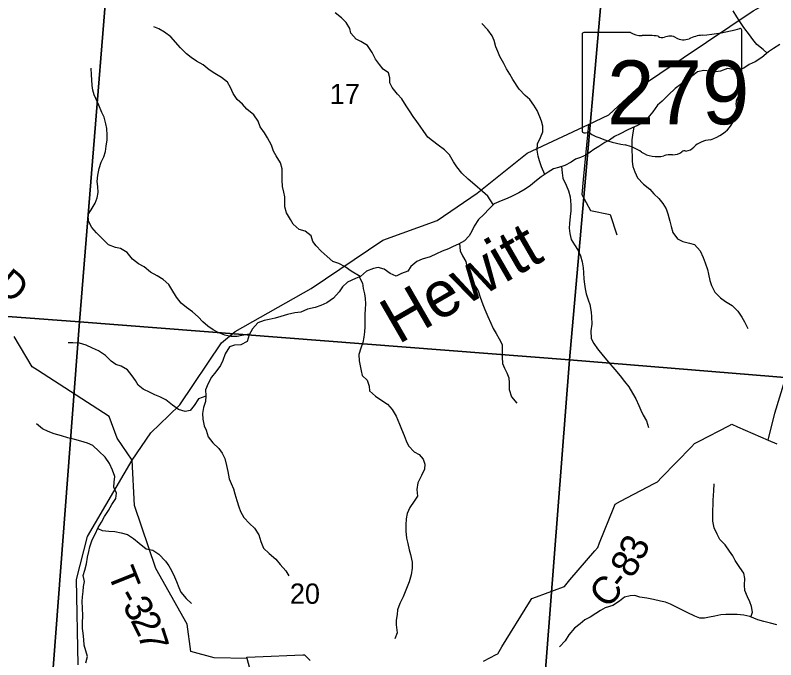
# Model space of a CAD drawing. Extents: x 1715311 to 2083412, y 146837 to 553079.
# Drawn here: x 1921351 to 1929652, y 321945 to 328975 of the extents above; entities that cross this region are included whole.
import ezdxf

# ---------------------------------------------------------------- set-up
doc = ezdxf.new("R2010")
doc.units = 0
for name, color, linetype in [('GM_X_County_Road', 7, 'Continuous'), ('GM_X_County_Road_Text', 7, 'Continuous'), ('GM_X_Minor_River', 7, 'Continuous'), ('GM_X_Minor_River_Text', 7, 'Continuous'), ('GM_X_Section', 7, 'Continuous'), ('GM_X_Section_Text', 7, 'Continuous'), ('GM_X_State_Location', 7, 'Continuous'), ('GM_X_State_Route', 7, 'Continuous'), ('GM_X_State_Shield', 7, 'Continuous'), ('GM_X_Township_Road', 7, 'Continuous'), ('GM_X_Township_Road_Text', 7, 'Continuous')]:
    doc.layers.add(name, color=color, linetype=linetype)

msp = doc.modelspace()

# ---------------------------------------------------------------- linework, layer by layer
at = {"layer": 'GM_X_County_Road'}
for points in [[(1926463, 321930.5), (1926601.6, 322002.8), (1926617.1, 322010.9), (1926662.7, 322084.6), (1926964.4, 322571.8), (1926991, 322614.6), (1927041.4, 322633.2), (1927334.6, 322741.3), (1927344.9, 322745), (1927405.7, 322815.7), (1927677.4, 323131.7), (1927708.8, 323168.2), (1927729.6, 323220.2), (1927884.3, 323607.3), (1927898.8, 323643.6), (1927956.3, 323673.8), (1928325.3, 323867.6), (1928360.6, 323886.3), (1928405.3, 323932.4), (1928731.4, 324269.2), (1928764.5, 324303.5), (1928814.7, 324329.3), (1929138.8, 324496.7), (1929172.5, 324514), (1929233.2, 324487.6), (1929567.6, 324342.2), (1929663.1, 324300.7)], [(1923921.4, 321808.2), (1923883, 321959.7), (1923879.7, 321972.9), (1923970.2, 321976.6), (1924490.7, 321998.2), (1924509.6, 321998.9), (1924568.6, 321937.3)]]:
    msp.add_lwpolyline(points, dxfattribs=at)
at = {"layer": 'GM_X_Minor_River'}
for points in [[(1926567.5, 326909.8), (1926509.6, 327000.1), (1926451.8, 327052.3), (1926368.2, 327126.7), (1926294.5, 327189), (1926224.9, 327253.4), (1926171.2, 327321.6), (1926135.4, 327375.8), (1926089.8, 327454), (1926038, 327506.2), (1925966.3, 327558.6), (1925906.6, 327604.8), (1925854.8, 327647.1), (1925811.1, 327707.3), (1925771.3, 327765.5), (1925735.6, 327817.6), (1925693.8, 327871.8), (1925656.1, 327932), (1925618.3, 327988.2), (1925570.7, 328064.4), (1925524.9, 328114.6), (1925465.3, 328186.9), (1925441.5, 328239), (1925439.7, 328293.1), (1925425.9, 328347.2), (1925366.1, 328385.4), (1925326.4, 328437.6), (1925284.7, 328495.8), (1925247, 328570), (1925195.3, 328644.3), (1925123.6, 328688.6), (1925071.7, 328714.8), (1925014.1, 328781.1), (1925004.2, 328831.1), (1924962.5, 328895.3), (1924912.8, 328945.6), (1924843.1, 329001.9)], [(1929557.5, 328562.2), (1929515.6, 328599.7), (1929445.9, 328656), (1929400.2, 328712.2), (1929366.4, 328762.4), (1929304.8, 328840.7), (1929259.1, 328906.9), (1929227.3, 328957), (1929185.6, 329023.3)], [(1925116.4, 326126.1), (1925018.4, 326183.2), (1924952.7, 326229.5), (1924884.9, 326265.8), (1924819.1, 326290.1), (1924757.4, 326342.3), (1924689.7, 326402.6), (1924636, 326458.9), (1924600.2, 326509.1), (1924582.4, 326569.2), (1924516.7, 326621.5), (1924450.9, 326639.7), (1924383.2, 326696), (1924357.4, 326746.1), (1924313.7, 326818.4), (1924292, 326884.5), (1924292.2, 326940.5), (1924294.4, 326994.6), (1924282.6, 327046.6), (1924268.8, 327108.7), (1924263.1, 327176.8), (1924263.5, 327298.9), (1924247.8, 327367), (1924198.1, 327441.2), (1924168.4, 327493.4), (1924148.6, 327559.5), (1924105, 327639.7), (1924071.2, 327693.9), (1924025.5, 327758.1), (1924001.8, 327818.3), (1923956.1, 327888.5), (1923880.4, 327950.8), (1923830.7, 328005), (1923775, 328057.3), (1923729.3, 328121.5), (1923701.5, 328187.6), (1923667.8, 328243.8), (1923604.1, 328296.1), (1923530.3, 328340.4), (1923468.6, 328380.7), (1923400.8, 328433), (1923331.1, 328475.3), (1923271.3, 328513.5), (1923219.5, 328553.7), (1923155.8, 328618), (1923048.4, 328738.5), (1922980.7, 328790.8), (1922916.9, 328827.1), (1922863.1, 328849.3)], [(1927131, 327239.8), (1927094, 327320.1), (1927072.3, 327388.2), (1927060.5, 327438.3), (1927048.7, 327504.4), (1927051, 327572.4), (1927083.2, 327640.3), (1927109.4, 327704.3), (1927109.6, 327764.3), (1927095.8, 327818.4), (1927076, 327868.5), (1927046.3, 327936.7), (1927010.6, 327992.9), (1926966.9, 328055.1), (1926915.1, 328099.3), (1926851.4, 328167.6), (1926783.9, 328275.9), (1926748.2, 328334.1), (1926712.4, 328390.3), (1926682.7, 328448.4), (1926639, 328526.7), (1926617.3, 328580.8), (1926597.5, 328630.9), (1926579.8, 328701), (1926558, 328751.1), (1926510.3, 328817.4), (1926444.6, 328883.7)], [(1929697.6, 328655), (1929625.5, 328611.3), (1929573.5, 328575.5), (1929501.3, 328515.7), (1929427.2, 328467.9), (1929363.2, 328436.2), (1929305.1, 328398.4), (1929247.1, 328378.6), (1929185.2, 328382.8), (1929123.4, 328395.1), (1929049.3, 328365.3), (1928997.4, 328357.5), (1928937.5, 328365.7), (1928867.6, 328374), (1928797.6, 328358.3), (1928741.5, 328312.5), (1928681.5, 328272.7), (1928623.4, 328226.8), (1928555.3, 328177.1), (1928481.1, 328107.3), (1928413, 328037.5), (1928362.9, 327993.7), (1928308.7, 327919.8), (1928254.5, 327856), (1928186.3, 327794.2), (1928134.3, 327768.4), (1928084.3, 327746.6), (1928028.3, 327722.8), (1927954.2, 327681), (1927892.2, 327653.3), (1927836.1, 327613.4), (1927786.1, 327585.6), (1927720, 327543.8), (1927668, 327510), (1927585.9, 327454.3), (1927519.8, 327424.5), (1927467.8, 327404.7), (1927417.8, 327372.9), (1927349.7, 327337.1), (1927279.7, 327315.4), (1927227.7, 327299.5)], [(1923906.5, 325494.9), (1923825.4, 325481.3), (1923773.4, 325471.5), (1923703.5, 325471.8), (1923639.6, 325486), (1923565.8, 325514.3), (1923512, 325544.5), (1923454.2, 325584.8), (1923400.5, 325631), (1923346.7, 325685.3), (1923287, 325739.5), (1923221.3, 325785.8), (1923161.5, 325836.1), (1923111.8, 325900.3), (1923060.2, 325984.6), (1923028.4, 326036.7), (1922966.7, 326093), (1922899, 326131.3), (1922829.2, 326171.6), (1922757.5, 326231.9), (1922695.7, 326262.1), (1922630, 326316.4), (1922574.3, 326388.7), (1922500.6, 326431), (1922444.7, 326443.2), (1922370.9, 326469.5), (1922299.2, 326539.8), (1922239.5, 326600.1), (1922185.8, 326660.4), (1922152.1, 326728.5), (1922148.4, 326800.6), (1922180.6, 326854.5), (1922224.8, 326924.4), (1922247, 326984.4), (1922257.2, 327042.4), (1922253.4, 327108.4), (1922245.6, 327162.5), (1922251.9, 327230.5), (1922266.1, 327302.5), (1922290.3, 327372.5), (1922318.5, 327432.4), (1922334.7, 327488.4), (1922342.9, 327548.4), (1922355.2, 327614.4), (1922355.4, 327668.4), (1922351.6, 327738.5), (1922341.8, 327790.6), (1922322.1, 327864.7), (1922296.3, 327914.8), (1922262.7, 327995), (1922211.2, 328107.3), (1922197.4, 328159.4), (1922189.6, 328209.4), (1922185.8, 328271.5), (1922182, 328325.5), (1922180.3, 328397.6)], [(1928103.1, 327754.8), (1928092.1, 327692.5), (1928081.8, 327616.5), (1928079.6, 327566.5), (1928081.4, 327494.4), (1928083.2, 327440.4), (1928084.9, 327378.3), (1928092.7, 327326.2), (1928112.5, 327268.1), (1928144.2, 327200), (1928207.9, 327133.7), (1928277.6, 327077.4), (1928321.3, 327027.2), (1928375.1, 326974.9), (1928418.8, 326922.7), (1928454.6, 326864.5), (1928474.3, 326810.4), (1928496, 326730.3), (1928509.8, 326672.2), (1928529.5, 326604.1), (1928579.2, 326537.8), (1928637, 326505.6), (1928710.8, 326489.3), (1928766.7, 326475.1), (1928828.4, 326406.8), (1928860.1, 326334.6), (1928881.8, 326274.5), (1928905.5, 326202.3), (1928917.3, 326150.2), (1928931, 326080.2), (1928948.8, 326026), (1928986.5, 325955.8), (1929048.2, 325891.6), (1929102, 325853.3), (1929177.7, 325809), (1929239.4, 325746.7), (1929281.1, 325680.5), (1929308.9, 325630.4), (1929348.6, 325560.2)], [(1927314.4, 327326.1), (1927321.5, 327257.2), (1927329.2, 327197.1), (1927364.9, 327120.9), (1927390.6, 327058.8), (1927406.4, 326994.6), (1927416.1, 326908.5), (1927413.8, 326840.5), (1927407.6, 326778.5), (1927401.3, 326704.5), (1927397.1, 326654.4), (1927404.9, 326594.4), (1927420.6, 326530.3), (1927454.4, 326470.1), (1927494.1, 326407.9), (1927521.8, 326349.8), (1927537.6, 326285.6), (1927549.3, 326219.6), (1927553.1, 326169.5), (1927558.9, 326097.4), (1927564.7, 326041.4), (1927572.5, 325991.3), (1927584.2, 325935.2), (1927606, 325871.1), (1927621.8, 325819), (1927635.4, 325734.9), (1927641.2, 325684.8), (1927644.9, 325606.8), (1927632.7, 325532.7), (1927636.4, 325450.7), (1927668.1, 325394.5), (1927705.9, 325338.3), (1927769.5, 325260), (1927827.2, 325191.8), (1927896.8, 325111.4), (1927952.5, 325041.2), (1928002.2, 324978.9), (1928047.9, 324922.7), (1928089.6, 324854.5), (1928123.3, 324790.3), (1928159, 324718.1), (1928180.8, 324668), (1928204.6, 324613.9), (1928242.3, 324549.7), (1928262, 324479.6)], [(1927227.7, 327299.5), (1927167.7, 327263.8), (1927091.6, 327214), (1927041.5, 327172.2), (1926975.4, 327118.4), (1926917.3, 327078.6), (1926847.3, 327038.8), (1926773.2, 327003.1), (1926721.2, 326977.3), (1926655.2, 326951.5), (1926577.2, 326919.8), (1926523, 326863.9), (1926464.9, 326800.1), (1926408.7, 326748.3), (1926358.5, 326674.4), (1926334.4, 326620.5), (1926306.2, 326568.6), (1926254.1, 326514.7), (1926188, 326477), (1926130, 326451.2), (1926080, 326427.3), (1926010, 326401.6), (1925948, 326373.8), (1925879.9, 326340), (1925791.9, 326314.3), (1925735.9, 326288.5), (1925669.8, 326234.8), (1925637.6, 326182.9), (1925565.6, 326159.1), (1925507.6, 326129.3), (1925443.8, 326157.6), (1925378.1, 326205.9), (1925312.2, 326224.1), (1925260.2, 326214.3), (1925186.2, 326184.6), (1925118.1, 326126.8), (1925064.1, 326103), (1924978.1, 326063.3), (1924921.9, 326011.5), (1924885.8, 325957.6), (1924825.6, 325887.8), (1924751.5, 325840), (1924685.5, 325808.2), (1924623.5, 325788.5), (1924539.5, 325768.8), (1924469.5, 325737), (1924401.5, 325729.3), (1924321.6, 325711.6), (1924249.6, 325689.8), (1924189.6, 325670), (1924121.6, 325656.3), (1924067.7, 325644.5), (1923997.7, 325618.7), (1923939.5, 325554.9), (1923903.3, 325489), (1923881.1, 325417), (1923813, 325379.3), (1923745.1, 325377.5), (1923691.1, 325359.7), (1923642.9, 325283.8), (1923616.6, 325209.9), (1923592.5, 325156), (1923542.3, 325086.1), (1923492.1, 325028.2), (1923455.9, 324958.3), (1923427.7, 324888.4), (1923431.4, 324822.3), (1923427.2, 324762.3), (1923407, 324698.3), (1923396.8, 324630.3), (1923398.5, 324568.3), (1923414.3, 324498.2), (1923434.1, 324448.1), (1923457.8, 324377.9), (1923509.4, 324309.7), (1923575.1, 324249.4), (1923610.9, 324199.2), (1923638.6, 324139.1), (1923658.3, 324062.9), (1923672.1, 323998.8), (1923687.8, 323918.7), (1923707.6, 323866.6), (1923733.3, 323810.5), (1923749.1, 323756.4), (1923768.8, 323682.2), (1923790.5, 323614.1), (1923810.3, 323562), (1923846, 323497.8), (1923909.7, 323431.5), (1923961.4, 323379.3), (1924011.1, 323309), (1924030.8, 323236.9), (1924062.5, 323162.8), (1924124.2, 323104.5), (1924195.9, 323042.1), (1924243.6, 322985.9), (1924305.3, 322915.6), (1924337, 322861.5)], [(1926200.4, 326484), (1926205.7, 326406.8), (1926231.5, 326350.7), (1926269.2, 326288.5), (1926281, 326232.4), (1926286.8, 326182.4), (1926310.5, 326118.2), (1926352.2, 326048), (1926403.9, 325969.8), (1926425.6, 325899.6), (1926453.3, 325819.5), (1926475, 325765.3), (1926510.7, 325689.2), (1926542.4, 325615), (1926568.1, 325556.8), (1926599.9, 325502.7), (1926631.6, 325444.5), (1926665.4, 325384.3), (1926667.1, 325320.3), (1926664.9, 325246.3), (1926670.6, 325178.2), (1926690.4, 325124.1), (1926718.2, 325073.9), (1926737.9, 325021.8), (1926741.7, 324965.8), (1926743.5, 324891.7), (1926769.1, 324811.5), (1926824.8, 324745.3)], [(1925103.6, 326120.4), (1925139.8, 326052.7), (1925149.6, 325994.6), (1925163.3, 325936.5), (1925169.1, 325884.4), (1925172.9, 325826.4), (1925170.7, 325768.3), (1925166.5, 325714.3), (1925166, 325578.2), (1925163.8, 325522.2), (1925155.6, 325464.2), (1925145.4, 325404.2), (1925123.2, 325342.2), (1925103, 325276.3), (1925104.7, 325204.2), (1925116.5, 325152.1), (1925126.3, 325096), (1925138.1, 325044), (1925193.8, 324993.7), (1925215.5, 324927.6), (1925219.4, 324877.5), (1925285.1, 324821.2), (1925340.8, 324781), (1925412.6, 324732.7), (1925466.3, 324674.5), (1925508, 324602.2), (1925543.6, 324514), (1925567.4, 324459.9), (1925597.1, 324391.8), (1925618.8, 324331.6), (1925642.6, 324279.5), (1925704.3, 324213.2), (1925760.1, 324183), (1925803.9, 324132.8), (1925821.6, 324078.7), (1925817.4, 324024.6), (1925785.2, 323956.7), (1925747, 323876.8), (1925732.7, 323800.8), (1925740.4, 323728.7), (1925706.3, 323676.8), (1925658.1, 323607), (1925629.9, 323539), (1925617.7, 323483), (1925615.4, 323417), (1925613.2, 323347), (1925620.9, 323270.9), (1925634.7, 323214.8), (1925650.4, 323144.7), (1925666.2, 323092.6), (1925683.8, 323010.4), (1925683.6, 322944.4), (1925671.3, 322870.4), (1925649.1, 322796.4), (1925608.7, 322684.5), (1925584.6, 322632.5), (1925548.4, 322558.6), (1925522.1, 322490.7), (1925518, 322438.7), (1925507.7, 322376.7), (1925509.5, 322324.6), (1925519.2, 322240.5), (1925493, 322172.6)], [(1923431.2, 324818.9), (1923351.4, 324790.6), (1923305.2, 324716.8), (1923259.1, 324662.9), (1923207.1, 324653.1), (1923133.3, 324675.4), (1923067.5, 324721.6), (1922995.8, 324782), (1922928, 324812.2), (1922876.2, 324836.5), (1922822.4, 324858.7), (1922748.6, 324897), (1922694.8, 324941.2), (1922663, 324991.4), (1922629.3, 325041.5), (1922577.6, 325105.8), (1922505.8, 325146.1), (1922450, 325166.3), (1922398.2, 325200.5), (1922336.5, 325262.8), (1922260.8, 325315.1), (1922193, 325345.4), (1922127.2, 325375.7), (1922053.3, 325398), (1921981.4, 325400.3), (1921927.5, 325400.5)], [(1922120.4, 321913.3), (1922140.6, 321981.3), (1922122.8, 322041.4), (1922105.1, 322105.5), (1922099.3, 322167.5), (1922091.6, 322235.6), (1922085.8, 322287.7), (1922086, 322345.7), (1922088.3, 322427.8), (1922084.6, 322507.8), (1922082.9, 322579.9), (1922085.1, 322631.9), (1922093.3, 322689.9), (1922097.5, 322744), (1922105.7, 322800), (1922093.9, 322866.1), (1922112.1, 322924), (1922128.3, 322992), (1922140.6, 323064), (1922152.8, 323126), (1922165, 323178), (1922189.2, 323252), (1922223.4, 323315.9), (1922257.6, 323387.8), (1922293.8, 323447.7), (1922326, 323509.6), (1922368.2, 323573.5), (1922404.4, 323639.4), (1922450.6, 323705.3), (1922454.8, 323761.3), (1922427, 323827.5), (1922431.2, 323883.5), (1922437.5, 323945.5), (1922411.7, 324011.7), (1922380.1, 324085.8), (1922334.4, 324154), (1922264.7, 324220.4), (1922197, 324282.7), (1922141.2, 324306.9), (1922067.4, 324331.2), (1922003.5, 324349.5), (1921923.7, 324365.8), (1921855.8, 324386), (1921776, 324410.4), (1921712.2, 324434.6), (1921650.4, 324464.9), (1921582.7, 324517.2)], [(1929381.4, 322410.9), (1929397.1, 322463.8), (1929387.3, 322527.9), (1929367.5, 322578), (1929341.8, 322632.1), (1929316.1, 322702.3), (1929312.3, 322760.3), (1929312.6, 322832.4), (1929302.8, 322888.5), (1929261.1, 322952.7), (1929209.4, 323026.9), (1929183.6, 323079), (1929147.9, 323129.2), (1929100.2, 323197.5), (1929042.5, 323257.7), (1929012.7, 323313.9), (1928981, 323386), (1928965.3, 323458.2), (1928963.6, 323526.2), (1928965.8, 323582.2), (1928970, 323632.3), (1928970.1, 323686.3), (1928972.3, 323736.3), (1928974.5, 323788.4), (1928980.8, 323862.4)], [(1922251.8, 323375.5), (1922301.4, 323353.6), (1922373.3, 323349.3), (1922437.2, 323345.1), (1922509.1, 323328.8), (1922576.9, 323310.5), (1922642.7, 323268.2), (1922704.4, 323216), (1922780.1, 323155.6), (1922854, 323139.4), (1922919.7, 323097.1), (1922991.3, 323020.8), (1923029.1, 322970.6), (1923056.9, 322920.4), (1923088.6, 322848.3), (1923110.4, 322798.1), (1923136.1, 322734), (1923157.9, 322681.9), (1923215.5, 322613.6), (1923273.3, 322559.3)], [(1929662.2, 322324.7), (1929594.4, 322343), (1929522.5, 322361.2), (1929454.7, 322381.5), (1929368.9, 322415.9), (1929303.1, 322432.1), (1929231.2, 322438.4), (1929167.3, 322440.7), (1929105.4, 322438.9), (1929053.4, 322435.1), (1928987.4, 322421.3), (1928927.5, 322409.6), (1928875.5, 322399.8), (1928821.6, 322400), (1928767.7, 322420.2), (1928686, 322462.5), (1928628.2, 322490.8), (1928576.3, 322515), (1928502.6, 322553.3), (1928448.7, 322573.5), (1928394.8, 322585.7), (1928319, 322604), (1928243.1, 322616.3), (1928167.3, 322628.6), (1928115.4, 322644.8), (1928063.4, 322641), (1927999.5, 322627.3), (1927945.4, 322585.5), (1927875.3, 322535.7), (1927789.3, 322510), (1927737.3, 322484.2), (1927687.2, 322448.3), (1927625.1, 322410.6), (1927567.1, 322380.8), (1927517, 322338.9), (1927454.9, 322291.1), (1927392.7, 322217.3), (1927352.5, 322151.4), (1927292.4, 322085.6)]]:
    msp.add_lwpolyline(points, dxfattribs=at)
at = {"layer": 'GM_X_Section'}
for points in [[(1917104, 331552.2), (1922499.9, 331161.1), (1922052.5, 325629.4), (1916670.6, 326030.5), (1917079.6, 331360.3)], [(1927885.7, 330712), (1927402.3, 325216.3), (1922052.5, 325629.4), (1922499.9, 331161.1)], [(1933135.6, 330281.9), (1933115.1, 330028.6), (1932682.1, 324783.4), (1927402.3, 325216.3), (1927885.7, 330712)], [(1916670.6, 326030.5), (1922052.5, 325629.4), (1921641.3, 320233.6), (1916285.7, 320742.7)], [(1922052.5, 325629.4), (1927402.3, 325216.3), (1926983.1, 319816.5), (1921641.3, 320233.6)], [(1927402.3, 325216.3), (1932682.1, 324783.4), (1932199, 319379.7), (1926983.1, 319816.5)]]:
    msp.add_lwpolyline(points, close=True, dxfattribs=at)
at = {"layer": 'GM_X_State_Route'}
msp.add_lwpolyline([(1922037.5, 321891.7), (1922021.5, 322822.3), (1922139.2, 323289.6), (1922626.2, 324121.9), (1922831, 324420.8), (1923026.7, 324609.4), (1923146.6, 324725.7), (1923604.1, 325403.8), (1923751.9, 325524.2), (1924582.9, 325995.6), (1925362, 326521.2), (1925955.2, 326735.8), (1926394.5, 327035.6), (1926938.1, 327472.1), (1927608.4, 327783.8), (1927831, 327887.3), (1928132.7, 328168.1), (1929403.8, 329022.5), (1929484.9, 329067.1), (1930160.3, 329438.1), (1930985.4, 329570.3), (1931494.8, 329869.9), (1931737.1, 330012.4)], dxfattribs=at)
at = {"layer": 'GM_X_State_Shield'}
for p, q in [((1929280.5, 328259.6), (1929280.5, 328812.3)), ((1927540.3, 328767.9), (1927540.3, 327711.3)), ((1928067.1, 328786.1), (1927557.4, 328786.1)), ((1929280.3, 328259.7), (1929280.5, 328259.6))]:
    msp.add_line(p, q, dxfattribs=at)
for centre, major_axis, start_param, end_param in [((1928660.6, 330226.7), (1845.5, 0), 4.814394, 5.042369), ((1929261.2, 328814.6), (19.4, 0), 6.141152, 7.989035), ((1927560.2, 328770.2), (20.2, 0), 1.712693, 3.28349), ((1928188.4, 328908.8), (195.5, 0), 4.042523, 4.731795), ((1928253.3, 328192.9), (702, 0), 1.404758, 1.657858), ((1928412.6, 328775.7), (56.4, 0), 3.836095, 5.185415), ((1928495.5, 328653.5), (117.3, 0), 0.950623, 2.079405), ((1928646.8, 328821), (141.1, 0), 4.081561, 5.145723), ((1928896, 328463.4), (371.3, 0), 1.699011, 2.107814), ((1929276, 328219), (30, 0), 1.883978, 3.671073), ((1929259.8, 328257.4), (20.7, 0), 5.05454, 6.418171), ((1929085.3, 328149.1), (180, 0), 5.934695, 6.695948), ((1929349.9, 328028.2), (130.9, 0), 2.387724, 3.262537), ((1928764, 327957.9), (461.6, 0), 5.101752, 6.440018), ((1927560.4, 327709), (20.3, 0), 3.00124, 4.508301), ((1927563.5, 327817.1), (155.2, 0), 4.665946, 4.897461), ((1927595.3, 327650.3), (56, 0), 0.519207, 1.627899), ((1928301.9, 328599.7), (1332.7, 0), 4.195997, 4.488961), ((1928958.6, 327414.6), (252.8, 0), 1.647645, 2.488434), ((1927904.5, 327236.6), (417, 0), 0.823519, 1.323587), ((1928355.5, 327645.1), (264.6, 0), 4.026481, 4.996735), ((1928527.7, 327566), (141, 0), 4.691044, 5.507374), ((1928655.3, 327463.6), (39.7, 0), 1.147584, 2.315152), ((1928638.3, 327608.9), (149.1, 0), 4.937069, 5.64225), ((1928508.4, 327279.8), (217.4, 0), 1.495662, 1.94098)]:
    msp.add_ellipse(centre, major_axis=major_axis, ratio=0.8, start_param=start_param, end_param=end_param, dxfattribs=at)
at = {"layer": 'GM_X_Township_Road'}
for points in [[(1927608.4, 327783.8), (1927551.6, 327182.6), (1927536.1, 327018.6), (1927630.8, 326844.1), (1927845.1, 326800.8), (1927915.6, 326580.3)], [(1921593.3, 325102.3), (1921535.6, 325139.5), (1921341.3, 325470.4)], [(1923883, 321959.7), (1923523.4, 321966.8), (1923266.2, 322037), (1923226.1, 322331.8), (1922887.6, 322941.5), (1922651.2, 323629.3), (1922626.2, 324121.9), (1922465, 324363.4), (1922376.8, 324598), (1921593.3, 325102.3)], [(1929567.6, 324342.2), (1929642.2, 324636.1), (1929751.4, 324990.9)]]:
    msp.add_lwpolyline(points, dxfattribs=at)

# ---------------------------------------------------------------- texts
at = {"layer": 'GM_X_County_Road_Text'}
for s, rotation, p in [('3', 65.26316, (1928195.4, 323011.6)), ('8', 58.98192, (1928083.4, 322821.4)), ('C', 49.56006, (1927817.5, 322492.2)), ('-', 52.70068, (1927988.6, 322693.7))]:
    msp.add_text(s, height=300, rotation=rotation, dxfattribs=at).set_placement(p)
at = {"layer": 'GM_X_Minor_River_Text'}
msp.add_text('Hewitt', height=500, rotation=30.00081, dxfattribs=at).set_placement((1925532.3, 325380.3))
at = {"layer": 'GM_X_Section_Text'}
for s, p in [('17', (1924784, 328005.8)), ('20', (1924348.4, 322555.8))]:
    msp.add_text(s, height=221, rotation=0.00001, dxfattribs=at).set_placement(p)
at = {"layer": 'GM_X_State_Location'}
for s in ['s', 'r']:
    msp.add_text(s, height=1, dxfattribs=at).set_placement((1928390.8, 328169.4))
msp.add_text('279', height=1, rotation=0.00001, dxfattribs=at).set_placement((1928037.8, 328096.6))
at = {"layer": 'GM_X_State_Shield'}
msp.add_text('279', height=696.1, dxfattribs=at).set_placement((1927810.2, 327785.8))
at = {"layer": 'GM_X_Township_Road_Text'}
for s, rotation, p in [('D', 320.22848, (1921115, 326004)), ('T', 291.79505, (1922356.2, 322888.8)), ('-', 298.58147, (1922456, 322645.3)), ('3', 298.9458, (1922516, 322535.4)), ('2', 297.11431, (1922604.2, 322375.9)), ('7', 287.85075, (1922683.5, 322223.2))]:
    msp.add_text(s, height=300, rotation=rotation, dxfattribs=at).set_placement(p)

doc.saveas('drawing.dxf')
